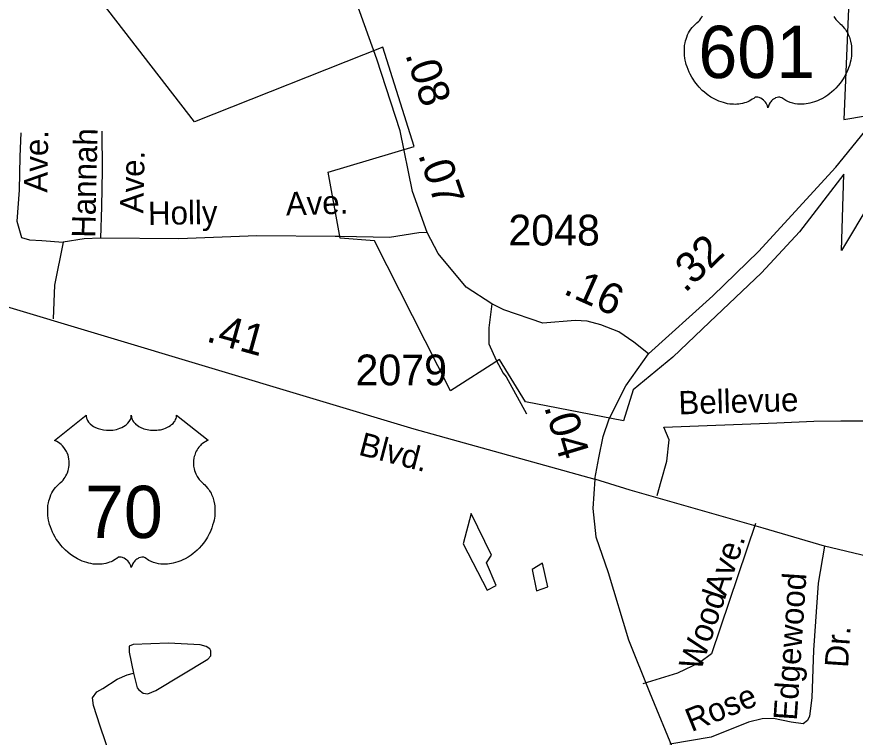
# Model space of a CAD drawing. Extents: x 1473865 to 1648260, y 639067 to 773536.
# Drawn here: x 1548512 to 1551919, y 709823 to 712751 of the extents above; entities that cross this region are included whole.
import ezdxf

# ---------------------------------------------------------------- set-up
doc = ezdxf.new("R2010")
doc.units = 0
for name, color, linetype in [('Exist Boundary Political City Limit New', 7, 'Continuous'), ('Exist Hydrographic Misc Water Feature', 7, 'Continuous'), ('Exist Road Non-System Type 51', 7, 'Continuous'), ('Exist Road Non-System Type 51 Label', 7, 'Continuous'), ('Exist Road Primary US Attributed', 7, 'Continuous'), ('Exist Road Primary US Label', 7, 'Continuous'), ('Exist Road Primary US Mileage Hundredths English Label', 7, 'Continuous'), ('Exist Road Primary US Shield CELL', 7, 'Continuous'), ('Exist Road Primary US Shield Number Label', 7, 'Continuous'), ('Exist Road Primary US UnDivided 4 Lane Attributed', 7, 'Continuous'), ('Exist Road Secondary Mileage Hundredths English Label', 7, 'Continuous'), ('Exist Road Secondary Type 51 Attributed', 7, 'Continuous'), ('Exist Road Secondary Type 51 Number Label', 7, 'Continuous'), ('Map Preparation Boundary City Limit Buffer Line', 7, 'Continuous')]:
    doc.layers.add(name, color=color, linetype=linetype)

msp = doc.modelspace()

# ---------------------------------------------------------------- linework, layer by layer
at = {"layer": 'Exist Boundary Political City Limit New'}
for points in [[(1551901.5, 713044.3), (1551873, 712334.2), (1552217, 712392.4), (1551863.2, 711800.8), (1551873, 712111.1), (1551692.5, 711877.2), (1551538, 711711.1), (1551326.1, 711510.6), (1551177.2, 711367.4), (1551017, 711235.6), (1550977.1, 711108.7), (1550578.8, 711186.2), (1550473.6, 711357.9), (1550274.4, 711230.5), (1549965.4, 711840.4), (1549826, 711850.9), (1549777.2, 712119.2), (1550127.2, 712224.2), (1549999.6, 712628.1), (1549234.4, 712324.4), (1548771.1, 712923.9)], [(1550459.8, 710440.1), (1550421.1, 710531.6), (1550441.1, 710563), (1550357.9, 710731.8), (1550325.5, 710609.2), (1550423.6, 710421), (1550459.8, 710440.1)], [(1550669.8, 710434.4), (1550648.6, 710530.1), (1550606.6, 710504.1), (1550623.2, 710418), (1550669.8, 710434.4)]]:
    msp.add_lwpolyline(points, dxfattribs=at)
at = {"layer": 'Exist Hydrographic Misc Water Feature'}
for points in [[(1548986.8, 710083.5), (1549001.4, 710024.1), (1549007.2, 710016), (1549025, 710001.6), (1549044.9, 709999.2), (1549077.2, 710012.5), (1549287.7, 710140.2), (1549300, 710154), (1549300.4, 710173.9), (1549296.5, 710182), (1549280.8, 710192.3), (1549256.9, 710198.8), (1549129, 710205.4), (1548984.9, 710200.3), (1548968.7, 710192.7), (1548968.3, 710168.7), (1548986.8, 710083.5)], [(1548894.3, 709740.4), (1548850.9, 709868.5), (1548823.6, 709951.4), (1548820.2, 709983.5), (1548836.6, 710007.1), (1548860.9, 710020.6), (1548920.3, 710058.7), (1548960.1, 710076.4), (1548986.8, 710083.5)]]:
    msp.add_lwpolyline(points, dxfattribs=at)
at = {"layer": 'Exist Road Non-System Type 51'}
for points in [[(1548528.5, 712279), (1548523.9, 712183.2), (1548521.7, 712046.2), (1548512.5, 711920.7), (1548530.8, 711854.5), (1548564.1, 711844.7), (1548613.2, 711842.3), (1548699.8, 711835.3)], [(1548856.9, 712285.9), (1548858.8, 712127.9), (1548856.4, 711978.1), (1548851.8, 711851.7)], [(1549825.5, 711858.3), (1549805.9, 711858.7), (1549487.8, 711861), (1549169.8, 711849.3), (1548851.8, 711851.7), (1548786.3, 711849.3), (1548699.8, 711835.3), (1548664.7, 711659.8), (1548660, 711524)], [(1550180, 711875.1), (1550145, 711872.7), (1550025.7, 711854), (1549825.5, 711858.3)], [(1551113.4, 710805), (1551129.8, 710863.6), (1551153.2, 710945.5), (1551162.8, 711031.2), (1551141.6, 711083.6), (1551600, 711100.4), (1551750.2, 711108.2), (1551860.1, 711108.4), (1551976.2, 711108.6), (1552116.8, 711115.2), (1552226.7, 711101.6)], [(1551512.8, 710692.1), (1551334.2, 710161.6), (1551287.6, 710126.3), (1551196.9, 710083.8), (1551055.1, 710039.8)], [(1551793.8, 710599.1), (1551767.5, 710448.9), (1551749.4, 710176.9), (1551742.5, 709983), (1551733.4, 709908.9), (1551725, 709891.1), (1551706.8, 709877.4), (1551658.9, 709884), (1551587.1, 709899.2), (1551541.1, 709898), (1551485, 709884.7), (1551333.9, 709822.9), (1551165.6, 709795.1)]]:
    msp.add_lwpolyline(points, dxfattribs=at)
at = {"layer": 'Exist Road Primary US Attributed'}
for points in [[(1551078.4, 711381.3), (1551340, 711617.3), (1551526.1, 711796.8), (1551839.4, 712139.5), (1552010.4, 712349.6), (1552183.8, 712572.7), (1552591.8, 713074.8), (1552897.9, 713444.9), (1553119.6, 713714.2), (1553592.4, 714291.5), (1553943.2, 714696.8), (1554331.9, 715165.5), (1554453.3, 715299.2), (1554525.6, 715396.4)], [(1545100.9, 712870.5), (1545670.3, 712598.5), (1545831.7, 712525.9), (1545955.6, 712472.1), (1546128.7, 712397.2), (1546304.9, 712316.7), (1546575.3, 712198), (1546899.9, 712047.4), (1547032.7, 712011.1), (1547224.1, 711942.1), (1547327.3, 711910.8), (1547448.6, 711872.7), (1547781.7, 711764.8), (1547926.2, 711727.2), (1548105, 711683.3), (1548441.2, 711582.2), (1550125.2, 711075.9), (1550860.6, 710871.4)], [(1550860.6, 710871.4), (1550877.4, 710958.8), (1550894.7, 711045.3), (1550918.4, 711117.1), (1550986.7, 711250.9), (1551078.4, 711381.3)]]:
    msp.add_lwpolyline(points, dxfattribs=at)
at = {"layer": 'Exist Road Primary US Shield CELL'}
msp.add_lwpolyline([(1551831.9, 712752), (1551839.5, 712740.6), (1551844.9, 712734.2), (1551850.2, 712728.8), (1551858.1, 712722.1), (1551862.4, 712718.3), (1551867.3, 712713.3), (1551875.4, 712704), (1551878.7, 712699.6), (1551882, 712694.7), (1551885, 712689.6), (1551888, 712684.1), (1551890.5, 712679.3), (1551895, 712668.3), (1551898.3, 712657.6), (1551899.8, 712652), (1551902.2, 712639.3), (1551903.1, 712633.1), (1551904.1, 712620.8), (1551904.1, 712605.9), (1551903, 712591.8), (1551900.3, 712575.3), (1551898.1, 712565.4), (1551894.8, 712553.9), (1551891.5, 712544), (1551885.6, 712529.3), (1551880.4, 712518.7), (1551873.6, 712506.2), (1551869, 712498.7), (1551863.6, 712490.6), (1551856.9, 712481.4), (1551849, 712471.5), (1551839.5, 712461.1), (1551831.8, 712453.4), (1551821.8, 712444.4), (1551815.7, 712439.4), (1551807, 712432.9), (1551795.2, 712425), (1551783.5, 712418.2), (1551773.5, 712413.1), (1551764.7, 712409.3), (1551753.3, 712405), (1551734.4, 712399.8), (1551727.5, 712398.3), (1551719.3, 712397.1), (1551711.6, 712396.3), (1551704.1, 712395.9), (1551694.1, 712395.9), (1551684.2, 712396.6), (1551674.7, 712398), (1551664.9, 712400.1), (1551654.7, 712403.1), (1551645.4, 712406.7), (1551636, 712411.4), (1551620.1, 712421.4), (1551615.5, 712423.8), (1551612.9, 712424.5), (1551606.7, 712424.8), (1551601, 712423.6), (1551595, 712421.3), (1551591.5, 712419.4), (1551586.7, 712416.2), (1551583.1, 712413.4), (1551578.7, 712409.2), (1551575.6, 712405.7), (1551573.3, 712402.9), (1551568.8, 712395.9), (1551567.2, 712392.5), (1551565.6, 712388.2), (1551564.1, 712381.8), (1551562.1, 712389.9), (1551559.7, 712395.2), (1551557, 712399.8), (1551554.1, 712403.8), (1551549.7, 712408.9), (1551545.6, 712412.8), (1551540.8, 712416.8), (1551535.6, 712419.9), (1551531.5, 712422), (1551527.7, 712423.5), (1551523, 712424.6), (1551519.2, 712424.9), (1551516.1, 712424.8), (1551511.8, 712423.9), (1551506, 712419.7), (1551500.5, 712415.9), (1551494.5, 712412.1), (1551487.4, 712408.3), (1551482.1, 712405.9), (1551475.9, 712403.5), (1551468.6, 712401), (1551460.7, 712399), (1551452.6, 712397.4), (1551445.5, 712396.3), (1551437.8, 712395.6), (1551430.9, 712395.3), (1551423.7, 712395.4), (1551416.9, 712396), (1551409.1, 712396.6), (1551399.4, 712398.1), (1551391.3, 712399.9), (1551382.8, 712402.2), (1551374.1, 712404.9), (1551364.7, 712408.5), (1551353, 712413.6), (1551344.9, 712417.8), (1551332.1, 712425.1), (1551317, 712435.5), (1551305.7, 712444.7), (1551297.4, 712452.3), (1551285.1, 712464.7), (1551278, 712472.8), (1551266.7, 712487.4), (1551259.5, 712498), (1551254.8, 712505.8), (1551248, 712518.2), (1551244.2, 712526), (1551239.3, 712537.4), (1551235.5, 712547.8), (1551232.3, 712557.7), (1551230.6, 712564), (1551228.2, 712575.1), (1551226.7, 712582.9), (1551225.2, 712593.6), (1551224.5, 712604.9), (1551224.3, 712615.3), (1551224.6, 712624), (1551225.6, 712634.1), (1551227.3, 712644.8), (1551229.3, 712654), (1551231.2, 712660.6), (1551233.9, 712668.7), (1551237.5, 712677.6), (1551241.8, 712686.1), (1551245.8, 712693.1), (1551250.9, 712700.7), (1551255.9, 712707.2), (1551262.5, 712714.3), (1551269.3, 712720.9), (1551275.6, 712726), (1551283.1, 712733.3), (1551286.9, 712737.7), (1551291.6, 712743.8), (1551295.3, 712749.5), (1551298.3, 712754.6)], dxfattribs=at)
msp.add_lwpolyline([(1548793.3, 711131.8), (1548793.6, 711126.5), (1548794.9, 711120.2), (1548795.9, 711116.9), (1548798.9, 711110.7), (1548803.7, 711103.3), (1548810.5, 711096.1), (1548818.2, 711089.8), (1548823.4, 711086.5), (1548832.1, 711081.7), (1548842.1, 711077.6), (1548853.2, 711074.4), (1548864.5, 711072.1), (1548876.9, 711070.7), (1548889.1, 711070.5), (1548902.3, 711071.5), (1548916.9, 711074.3), (1548923.7, 711076), (1548931.2, 711078.6), (1548938.2, 711081.5), (1548945.8, 711085.6), (1548952, 711089.6), (1548956.8, 711093.1), (1548963.7, 711099.6), (1548969.1, 711106.4), (1548971.4, 711110.2), (1548973.3, 711113.8), (1548976, 711121.6), (1548976.8, 711125), (1548977.3, 711132.1), (1548977.8, 711126.1), (1548978.4, 711122.4), (1548979.4, 711118.8), (1548980.9, 711114.9), (1548983.6, 711109.4), (1548986.7, 711104.8), (1548992.4, 711098.1), (1548996, 711094.7), (1548999.2, 711092.1), (1549008, 711086.1), (1549018.2, 711080.9), (1549023.2, 711078.7), (1549028.4, 711076.9), (1549034.9, 711074.9), (1549041.6, 711073.3), (1549048.3, 711072.2), (1549055.2, 711071.2), (1549062.2, 711070.7), (1549067.9, 711070.5), (1549074.8, 711070.6), (1549081.3, 711071), (1549087.9, 711071.7), (1549095.2, 711072.9), (1549101, 711074.2), (1549108.8, 711076.3), (1549115.8, 711078.8), (1549121.9, 711081.4), (1549129.9, 711085.6), (1549136.4, 711089.6), (1549141.1, 711093.4), (1549146.7, 711098.6), (1549152, 711104.8), (1549155.1, 711109.3), (1549157.3, 711113.9), (1549159.4, 711118.8), (1549160.6, 711123.9), (1549161.2, 711128.4), (1549161.4, 711132.2), (1549289.9, 711029.8), (1549286.9, 711028.6), (1549279.9, 711025.2), (1549274.4, 711021.9), (1549265.5, 711015.7), (1549261.7, 711012.3), (1549257.9, 711008.7), (1549254.5, 711004.9), (1549251.4, 711001.3), (1549247.7, 710996.2), (1549244.3, 710991), (1549241.1, 710985.3), (1549238.7, 710980.4), (1549234.7, 710970), (1549232.8, 710963.5), (1549231.6, 710958), (1549230.1, 710946.5), (1549229.7, 710941), (1549229.7, 710935.6), (1549230, 710929.9), (1549230.5, 710924.5), (1549231.5, 710918.8), (1549232.4, 710913.7), (1549234, 710907.6), (1549236.3, 710900.4), (1549239.1, 710893.5), (1549245, 710882.4), (1549252.6, 710871), (1549257.9, 710864.6), (1549263.3, 710859.1), (1549271.2, 710852.4), (1549275.5, 710848.6), (1549280.4, 710843.7), (1549288.5, 710834.3), (1549291.7, 710829.9), (1549295, 710825), (1549298.1, 710819.9), (1549301.1, 710814.4), (1549303.6, 710809.6), (1549308.1, 710798.6), (1549311.4, 710787.9), (1549312.9, 710782.3), (1549315.3, 710769.7), (1549316.2, 710763.4), (1549317.2, 710751.1), (1549317.2, 710736.2), (1549316.1, 710722.1), (1549313.4, 710705.6), (1549311.2, 710695.7), (1549307.8, 710684.3), (1549304.6, 710674.3), (1549298.7, 710659.6), (1549293.5, 710649), (1549286.7, 710636.5), (1549282.1, 710629), (1549276.7, 710621), (1549269.9, 710611.7), (1549262, 710601.8), (1549252.6, 710591.4), (1549244.9, 710583.7), (1549234.9, 710574.8), (1549228.8, 710569.7), (1549220.1, 710563.2), (1549208.3, 710555.3), (1549196.6, 710548.5), (1549186.6, 710543.5), (1549177.8, 710539.7), (1549166.4, 710535.3), (1549147.4, 710530.1), (1549140.5, 710528.6), (1549132.3, 710527.4), (1549124.7, 710526.7), (1549117.2, 710526.2), (1549107.2, 710526.2), (1549097.2, 710527), (1549087.8, 710528.3), (1549078, 710530.4), (1549067.8, 710533.4), (1549058.5, 710537.1), (1549049.1, 710541.7), (1549033.1, 710551.7), (1549028.6, 710554.2), (1549026, 710554.9), (1549019.8, 710555.2), (1549014, 710553.9), (1549008.1, 710551.6), (1549004.6, 710549.7), (1548999.8, 710546.6), (1548996.2, 710543.7), (1548991.8, 710539.5), (1548988.7, 710536), (1548986.4, 710533.3), (1548981.9, 710526.2), (1548980.3, 710522.9), (1548978.7, 710518.5), (1548977.2, 710512.2), (1548975.2, 710520.2), (1548972.8, 710525.5), (1548970.1, 710530.1), (1548967.2, 710534.1), (1548962.7, 710539.3), (1548958.7, 710543.1), (1548953.9, 710547.1), (1548948.7, 710550.2), (1548944.6, 710552.3), (1548940.8, 710553.8), (1548936.1, 710554.9), (1548932.3, 710555.2), (1548929.2, 710555.2), (1548924.9, 710554.2), (1548919.1, 710550), (1548913.6, 710546.2), (1548907.6, 710542.5), (1548900.5, 710538.7), (1548895.2, 710536.2), (1548889, 710533.8), (1548881.7, 710531.4), (1548873.8, 710529.3), (1548865.7, 710527.7), (1548858.5, 710526.6), (1548850.9, 710525.9), (1548844, 710525.7), (1548836.7, 710525.7), (1548830, 710526.3), (1548822.2, 710527), (1548812.4, 710528.4), (1548804.4, 710530.2), (1548795.9, 710532.5), (1548787.2, 710535.2), (1548777.8, 710538.8), (1548766.1, 710543.9), (1548758, 710548.1), (1548745.2, 710555.5), (1548730.1, 710565.9), (1548718.8, 710575.1), (1548710.4, 710582.6), (1548698.2, 710595), (1548691, 710603.2), (1548679.8, 710617.8), (1548672.6, 710628.3), (1548667.9, 710636.1), (1548661, 710648.5), (1548657.3, 710656.4), (1548652.4, 710667.8), (1548648.6, 710678.2), (1548645.4, 710688.1), (1548643.7, 710694.4), (1548641.3, 710705.4), (1548639.8, 710713.2), (1548638.3, 710723.9), (1548637.5, 710735.2), (1548637.4, 710745.7), (1548637.7, 710754.3), (1548638.6, 710764.4), (1548640.4, 710775.1), (1548642.4, 710784.3), (1548644.3, 710790.9), (1548647, 710799), (1548650.6, 710807.9), (1548654.9, 710816.4), (1548658.9, 710823.5), (1548664, 710831.1), (1548669, 710837.5), (1548675.6, 710844.7), (1548682.4, 710851.2), (1548688.7, 710856.3), (1548696.1, 710863.6), (1548700, 710868), (1548704.7, 710874.1), (1548708.4, 710879.8), (1548711.4, 710884.9), (1548715.3, 710892.5), (1548717.6, 710898.1), (1548720.6, 710906.7), (1548722.1, 710912.8), (1548723.6, 710920.6), (1548724.6, 710928), (1548725, 710937.2), (1548724.7, 710944.8), (1548723.7, 710953.7), (1548722.1, 710962.2), (1548720.1, 710969.7), (1548716.9, 710978.2), (1548713.9, 710984.4), (1548709, 710992.8), (1548703.5, 711000.7), (1548697.9, 711007), (1548692.2, 711012.7), (1548686.7, 711017), (1548681.5, 711020.7), (1548675, 711024.7), (1548668.7, 711027.8), (1548664.7, 711029.4)], close=True, dxfattribs=at)
at = {"layer": 'Exist Road Primary US UnDivided 4 Lane Attributed'}
msp.add_lwpolyline([(1550860.6, 710871.4), (1550852.3, 710752.3), (1550864.9, 710638.1), (1550915.1, 710492.8), (1550996.8, 710218.1), (1551082.6, 710006.1), (1551184.6, 709759.7), (1551300.6, 709492), (1551362.4, 709359.5), (1551439.6, 709189.9), (1551531.3, 709025.6), (1551678.9, 708716), (1551779.4, 708529.3), (1551899.9, 708289.9), (1551979.8, 708134)], dxfattribs=at)
at = {"layer": 'Exist Road Secondary Type 51 Attributed'}
for points in [[(1550441.8, 711584), (1550337.9, 711651.8), (1550224.5, 711788.5), (1550180, 711875.1), (1550119.2, 712041.3), (1550069.4, 712287.3), (1549974.6, 712578.6), (1549874.1, 712859.9), (1549647.3, 713471.8), (1549546.9, 713817.2), (1549519.9, 713879), (1549435.2, 713986), (1549243.2, 714160.5), (1549150.3, 714253.7), (1549043.3, 714347.1), (1548903.3, 714506.8), (1548708.8, 714713.7), (1548568.6, 714884), (1548400.3, 715127.4)], [(1550441.8, 711584), (1550429.6, 711486.6), (1550429.6, 711422.3), (1550460.2, 711355), (1550487.7, 711303.1), (1550499.9, 711287.8), (1550582.4, 711137.9)], [(1551078.4, 711381.3), (1551019.4, 711428.5), (1550958.3, 711471.3), (1550884.9, 711498.9), (1550829.9, 711514.2), (1550781, 711517.2), (1550649.7, 711506.3), (1550490.7, 711560), (1550441.8, 711584)], [(1551970.2, 710557.4), (1551793.8, 710599.1), (1551544.8, 710673.2), (1551003.5, 710827.4), (1550860.6, 710871.4)]]:
    msp.add_lwpolyline(points, dxfattribs=at)
at = {"layer": 'Map Preparation Boundary City Limit Buffer Line'}
for points in [[(1551901.5, 713044.3), (1551873, 712334.2), (1552217, 712392.4), (1551863.2, 711800.8), (1551873, 712111.1), (1551692.5, 711877.2), (1551538, 711711.1), (1551326.1, 711510.6), (1551177.2, 711367.4), (1551017, 711235.6), (1550977.1, 711108.7), (1550578.8, 711186.2), (1550473.6, 711357.9), (1550274.4, 711230.5), (1549965.4, 711840.4), (1549826, 711850.9), (1549777.2, 712119.2), (1550127.2, 712224.2), (1549999.6, 712628.1), (1549234.4, 712324.4), (1548771.1, 712923.9)], [(1550459.8, 710440.1), (1550421.1, 710531.6), (1550441.1, 710563), (1550357.9, 710731.8), (1550325.5, 710609.2), (1550423.6, 710421), (1550459.8, 710440.1)], [(1550669.8, 710434.4), (1550648.6, 710530.1), (1550606.6, 710504.1), (1550623.2, 710418), (1550669.8, 710434.4)]]:
    msp.add_lwpolyline(points, dxfattribs=at)

# ---------------------------------------------------------------- texts
at = {"layer": 'Exist Road Non-System Type 51 Label'}
for s, rotation, p in [('Ave.', 89.1924, (1548636.2, 712036.2)), ('Hannah', 88.7053, (1548830.2, 711852.2)), ('Ave.', 88.7053, (1549025.9, 711951.6)), ('Ave.', 1.8137, (1549606.2, 711943.4)), ('Holly', 0.8945, (1549045.7, 711905)), ('Bellevue', 1.6134, (1551201.7, 711134.9)), ('Ave.', 71.3918, (1551392.6, 710392.4)), ('Edgewood', 86.1924, (1551681, 709889.2)), ('Wood', 71.3918, (1551290.3, 710088.4)), ('Dr.', 86.1924, (1551889.1, 710103.9)), ('Rose', 22.2357, (1551253.2, 709843.1))]:
    msp.add_text(s, height=95, rotation=rotation, dxfattribs=at).set_placement(p)
at = {"layer": 'Exist Road Primary US Label'}
msp.add_text('Blvd.', height=95, rotation=345.3399, dxfattribs=at).set_placement((1549896.4, 710971.9))
at = {"layer": 'Exist Road Primary US Mileage Hundredths English Label'}
for s, rotation, p in [('.32', 43.9818, (1551227.4, 711626)), ('.41', 344.4901, (1549277.2, 711432.9)), ('.04', 286.6964, (1550653.8, 711166))]:
    msp.add_text(s, height=125, rotation=rotation, dxfattribs=at).set_placement(p)
at = {"layer": 'Exist Road Primary US Shield Number Label'}
for s, p in [('601', (1551281.4, 712502.2)), ('70', (1548789.1, 710632.5))]:
    msp.add_text(s, height=212.5, dxfattribs=at).set_placement(p)
at = {"layer": 'Exist Road Secondary Mileage Hundredths English Label'}
for s, rotation, p in [('.08', 288.0225, (1550089.2, 712598.3)), ('.07', 288.7334, (1550141.8, 712191.3)), ('.16', 335.8833, (1550728.1, 711627.2))]:
    msp.add_text(s, height=125, rotation=rotation, dxfattribs=at).set_placement(p)
at = {"layer": 'Exist Road Secondary Type 51 Number Label'}
for s, p in [('2048', (1550509.3, 711821.6)), ('2079', (1549888.2, 711253.3))]:
    msp.add_text(s, height=125, dxfattribs=at).set_placement(p)

doc.saveas('drawing.dxf')
